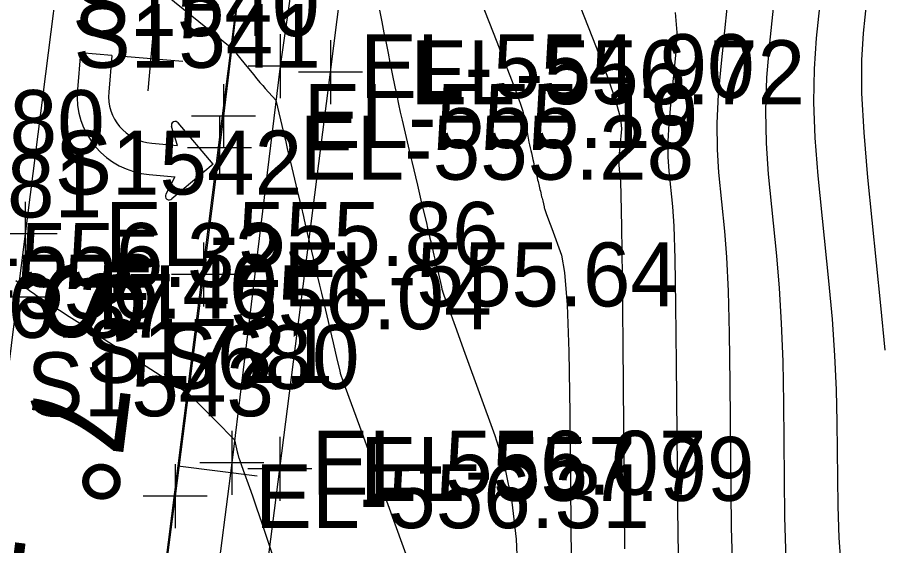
# Model space of a CAD drawing. Extents: x 1724534 to 1727318, y 657156 to 660047.
# Drawn here: x 1725452.8 to 1725506.8, y 658882.6 to 658915.7 of the extents above; entities that cross this region are included whole.
import ezdxf

# ---------------------------------------------------------------- set-up
doc = ezdxf.new("R2010")
doc.units = 0
for name, color, linetype in [('SURVEY - CENTERLINE - Preliminary', 7, 'Continuous'), ('SURVEY - CENTERLINE - Preliminary Text', 7, 'Continuous'), ('SURVEY - CONTOURS - Index with Text', 7, 'Continuous'), ('SURVEY - CONTOURS - Intermediate with optional Text', 7, 'Continuous'), ('SURVEY - ROADSIDE BARRIERS - Points - Elevations', 7, 'Continuous'), ('SURVEY - ROADSIDE BARRIERS - Points - Locators', 7, 'Continuous'), ('SURVEY - ROADSIDE BARRIERS - Points - Numbers', 7, 'Continuous'), ('SURVEY - ROADSIDE BARRIERS with Text', 7, 'Continuous'), ('SURVEY - TRAFFIC CONTROL - Pavement Marking - Points - Elevations', 7, 'Continuous'), ('SURVEY - TRAFFIC CONTROL - Pavement Marking - Points - Locators', 7, 'Continuous'), ('SURVEY - TRAFFIC CONTROL - Pavement Marking - Points - Numbers', 7, 'Continuous'), ('SURVEY - TRAFFIC CONTROL - Pavement Marking with Text', 7, 'Continuous'), ('SURVEY - TRANSPORTATION - Features', 7, 'Continuous'), ('SURVEY - TRANSPORTATION - Features - Points - Elevations', 7, 'Continuous'), ('SURVEY - TRANSPORTATION - Features - Points - Locators', 7, 'Continuous'), ('SURVEY - TRANSPORTATION - Features - Points - Numbers', 7, 'Continuous'), ('SURVEY - TRANSPORTATION - Roads', 7, 'Continuous'), ('SURVEY - TRANSPORTATION - Roads - Points - Elevations', 7, 'Continuous'), ('SURVEY - TRANSPORTATION - Roads - Points - Locators', 7, 'Continuous'), ('SURVEY - TRANSPORTATION - Roads - Points - Numbers', 7, 'Continuous')]:
    doc.layers.add(name, color=color, linetype=linetype)

msp = doc.modelspace()

# ---------------------------------------------------------------- linework, layer by layer
at = {"layer": 'SURVEY - CENTERLINE - Preliminary'}
msp.add_line((1725473.744, 658974.019), (1725452.779, 658808.398), dxfattribs=at)
msp.add_line((1725473.744, 658974.019), (1725452.779, 658808.398), dxfattribs=at)
msp.add_line((1725473.744, 658974.019), (1725452.779, 658808.398), dxfattribs=at)
at = {"layer": 'SURVEY - CENTERLINE - Preliminary Text'}
msp.add_line((1725462.809, 658887.637), (1725467.77, 658887.009), dxfattribs=at)
at = {"layer": 'SURVEY - CONTOURS - Index with Text'}
for points in [[(1725497.368, 658918.299), (1725496.791, 658912.822), (1725496.619, 658910.853), (1725496.536, 658909.055), (1725496.541, 658907.427), (1725496.635, 658905.969), (1725497.003, 658902.309), (1725497.128, 658900.685), (1725497.226, 658898.559), (1725497.296, 658895.93), (1725497.34, 658892.799), (1725497.421, 658883.779), (1725497.532, 658880.362)], [(1725461.628, 658917.477), (1725466.188, 658913.767), (1725466.265, 658913.676), (1725466.305, 658913.627), (1725466.33, 658913.596), (1725466.359, 658913.56), (1725466.44, 658913.459), (1725466.495, 658913.392), (1725466.748, 658913.079), (1725466.948, 658912.835), (1725467.543, 658912.104), (1725467.756, 658911.845), (1725467.95, 658911.614), (1725468.124, 658911.413), (1725468.278, 658911.241), (1725468.949, 658910.506), (1725469.428, 658908.472), (1725469.538, 658908.007), (1725469.661, 658907.486), (1725469.947, 658906.27), (1725470.365, 658904.497), (1725470.519, 658903.845), (1725470.666, 658903.218), (1725470.808, 658902.616), (1725471.299, 658900.534), (1725471.429, 658899.98), (1725471.555, 658899.446), (1725471.677, 658898.931), (1725471.793, 658898.436), (1725472.21, 658896.667), (1725472.319, 658896.206), (1725472.424, 658895.761), (1725472.525, 658895.332), (1725472.789, 658894.209), (1725472.938, 658893.577), (1725472.976, 658893.418), (1725472.988, 658893.364), (1725472.989, 658893.359), (1725473.137, 658892.953), (1725474.313, 658889.715), (1725475.341, 658886.883), (1725478.476, 658878.253)]]:
    msp.add_lwpolyline(points, dxfattribs=at)
at = {"layer": 'SURVEY - CONTOURS - Intermediate with optional Text'}
for points in [[(1725506.83, 658925.297), (1725506.767, 658924.713), (1725506.564, 658923.013), (1725506.477, 658922.266), (1725506.37, 658921.302), (1725506.243, 658920.121), (1725506.094, 658918.721), (1725505.671, 658914.698), (1725505.57, 658913.003), (1725505.584, 658910.932), (1725505.713, 658908.488), (1725505.958, 658905.668), (1725506.765, 658897.651), (1725507.032, 658894.863)], [(1725500.784, 658923.25), (1725499.817, 658914.073), (1725499.64, 658911.922), (1725499.568, 658909.837), (1725499.603, 658907.82), (1725499.743, 658905.869), (1725500.257, 658900.756), (1725500.429, 658898.744), (1725500.559, 658896.544), (1725500.646, 658894.154), (1725500.691, 658891.575), (1725500.755, 658884.446), (1725500.843, 658881.746)], [(1725480.728, 658919.361), (1725482.767, 658914.161), (1725483.442, 658912.426), (1725483.937, 658911.122), (1725484.253, 658910.249), (1725484.388, 658909.806), (1725484.511, 658909.2), (1725484.598, 658908.766), (1725484.639, 658908.566), (1725484.677, 658908.376), (1725484.777, 658907.884), (1725484.814, 658907.703), (1725484.851, 658907.53), (1725484.887, 658907.365), (1725484.924, 658907.207), (1725485.02, 658906.797), (1725485.056, 658906.646), (1725485.09, 658906.501), (1725485.234, 658905.888), (1725485.264, 658905.762), (1725485.32, 658905.524), (1725485.347, 658905.412), (1725485.415, 658905.121), (1725485.44, 658905.014), (1725485.465, 658904.91), (1725485.488, 658904.811), (1725485.511, 658904.715), (1725485.57, 658904.465), (1725485.592, 658904.373), (1725485.613, 658904.283), (1725485.633, 658904.197), (1725485.72, 658903.826), (1725485.732, 658903.775), (1725485.742, 658903.733), (1725485.742, 658903.732), (1725485.771, 658903.654), (1725485.856, 658903.419), (1725485.999, 658903.027), (1725486.198, 658902.479), (1725486.804, 658900.809), (1725487.008, 658899.721), (1725487.165, 658897.709), (1725487.274, 658894.774), (1725487.337, 658890.916), (1725487.44, 658879.397)], [(1725486.757, 658919.512), (1725488.987, 658913.826), (1725489.713, 658911.907), (1725490.219, 658910.416), (1725490.505, 658909.351), (1725490.57, 658908.714), (1725490.451, 658907.584), (1725490.416, 658907.178), (1725490.399, 658906.807), (1725490.4, 658906.471), (1725490.419, 658906.17), (1725490.495, 658905.415), (1725490.526, 658904.567), (1725490.559, 658902.589), (1725490.597, 658899.483), (1725490.638, 658895.247), (1725490.753, 658882.445)], [(1725503.262, 658919.31), (1725502.744, 658914.386), (1725502.605, 658912.462), (1725502.576, 658910.385), (1725502.658, 658908.154), (1725502.851, 658905.769), (1725503.511, 658899.203), (1725503.73, 658896.804), (1725503.892, 658894.528), (1725503.996, 658892.378), (1725504.042, 658890.351), (1725504.089, 658885.113), (1725504.153, 658883.129), (1725504.312, 658881.106)], [(1725475.191, 658917.274), (1725475.569, 658915.404), (1725475.707, 658914.719), (1725475.839, 658914.067), (1725475.963, 658913.449), (1725476.082, 658912.863), (1725476.388, 658911.346), (1725476.503, 658910.789), (1725476.616, 658910.255), (1725476.729, 658909.745), (1725476.842, 658909.259), (1725477.354, 658907.083), (1725477.455, 658906.657), (1725477.8, 658905.193), (1725477.891, 658904.803), (1725477.98, 658904.429), (1725478.064, 658904.07), (1725478.145, 658903.726), (1725478.357, 658902.828), (1725478.435, 658902.497), (1725478.51, 658902.178), (1725478.582, 658901.871), (1725478.652, 658901.576), (1725478.834, 658900.804), (1725479.028, 658899.979), (1725479.089, 658899.723), (1725479.298, 658898.833), (1725479.335, 658898.676), (1725479.358, 658898.581), (1725479.365, 658898.549), (1725479.366, 658898.546), (1725479.454, 658898.303), (1725479.717, 658897.579), (1725480.156, 658896.371), (1725480.77, 658894.681), (1725482.64, 658889.531), (1725483.257, 658887.522), (1725483.704, 658885.359), (1725483.981, 658883.041), (1725484.089, 658880.569)], [(1725493.92, 658915.988), (1725494.022, 658914.746), (1725493.969, 658913.506), (1725493.621, 658910.203), (1725493.517, 658909.015), (1725493.467, 658907.931), (1725493.47, 658906.949), (1725493.527, 658906.07), (1725493.749, 658903.862), (1725493.827, 658902.626), (1725493.893, 658900.574), (1725493.947, 658897.706), (1725493.989, 658894.023), (1725494.087, 658883.112), (1725494.221, 658878.979)], [(1725452.682, 658899.215), (1725452.987, 658898.994), (1725453.195, 658898.844), (1725453.619, 658898.541), (1725453.788, 658898.423), (1725453.978, 658898.294), (1725454.187, 658898.155), (1725454.416, 658898.005), (1725455.054, 658897.594), (1725455.412, 658897.362), (1725456.008, 658896.978), (1725456.841, 658896.44), (1725457.912, 658895.749), (1725463.465, 658892.166), (1725464.303, 658891.338), (1725464.492, 658891.15), (1725464.7, 658890.941), (1725464.927, 658890.712), (1725465.172, 658890.461), (1725466.36, 658889.245), (1725466.535, 658888.502), (1725466.568, 658888.363), (1725466.592, 658888.262), (1725466.606, 658888.201), (1725466.611, 658888.179), (1725466.613, 658888.173), (1725466.632, 658888.119), (1725466.688, 658887.965), (1725466.781, 658887.71), (1725466.91, 658887.353), (1725467.304, 658886.267), (1725467.488, 658885.748), (1725467.741, 658885.006), (1725468.065, 658884.04), (1725468.459, 658882.85), (1725469.603, 658879.379)]]:
    msp.add_lwpolyline(points, dxfattribs=at)
at = {"layer": 'SURVEY - ROADSIDE BARRIERS - Points - Locators'}
for p, q in [((1725472.364, 658914.252), (1725472.364, 658910.252)), ((1725474.364, 658912.252), (1725470.364, 658912.252)), ((1725469.198, 658889.437), (1725469.198, 658885.437)), ((1725471.198, 658887.437), (1725467.198, 658887.437))]:
    msp.add_line(p, q, dxfattribs=at)
at = {"layer": 'SURVEY - ROADSIDE BARRIERS with Text'}
msp.add_lwpolyline([(1725454.307, 658763.664), (1725456.988, 658788.398), (1725459.975, 658813.106), (1725462.961, 658837.817), (1725466.031, 658862.66), (1725469.198, 658887.437), (1725472.364, 658912.252), (1725475.489, 658936.998), (1725478.578, 658961.799), (1725481.795, 658986.471), (1725485.277, 659011.185), (1725489.239, 659035.685), (1725493.561, 659060.194), (1725498.271, 659084.816), (1725503.177, 659108.92), (1725508.576, 659133.257), (1725514.221, 659157.599), (1725521.221, 659181.564), (1725529.697, 659209.302)], dxfattribs=at)
at = {"layer": 'SURVEY - TRAFFIC CONTROL - Pavement Marking - Points - Locators'}
for p, q in [((1725460.967, 658911.093), (1725461.305, 658915.079)), ((1725463.129, 658912.917), (1725459.143, 658913.255)), ((1725453.259, 658904.135), (1725453.259, 658900.135)), ((1725455.259, 658902.135), (1725451.259, 658902.135)), ((1725454.764, 658898.17), (1725450.764, 658898.17))]:
    msp.add_line(p, q, dxfattribs=at)
at = {"layer": 'SURVEY - TRAFFIC CONTROL - Pavement Marking with Text'}
for p, q in [((1725456.724, 658913.461), (1725456.53, 658911.173)), ((1725458.685, 658913.294), (1725456.724, 658913.461)), ((1725458.685, 658913.294), (1725458.491, 658911.006)), ((1725462.793, 658907.678), (1725462.421, 658908.85)), ((1725465.021, 658906.502), (1725462.843, 658909.083)), ((1725461.182, 658907.815), (1725462.793, 658907.678)), ((1725465.021, 658906.502), (1725462.439, 658904.324)), ((1725461.016, 658905.854), (1725462.628, 658905.717)), ((1725462.628, 658905.717), (1725462.062, 658904.625))]:
    msp.add_line(p, q, dxfattribs=at)
msp.add_lwpolyline([(1725460.313, 658957.642), (1725453.259, 658902.135), (1725452.764, 658898.17), (1725443.879, 658826.783), (1725443.64, 658824.8), (1725439.422, 658789.083), (1725439.193, 658787.097), (1725436.275, 658761.27), (1725433.358, 658735.444), (1725431.642, 658719.312)], dxfattribs=at)
for centre, radius, start, end in [((1725461.432, 658910.757), 4.92, 175.1461, 265.1461), ((1725461.432, 658910.757), 2.952, 175.1461, 265.1461), ((1725462.655, 658908.925), 0.246, 40.1461, 197.6393), ((1725462.281, 658904.512), 0.246, 152.6979, 310.1461)]:
    msp.add_arc(centre, radius, start, end, dxfattribs=at)
at = {"layer": 'SURVEY - TRANSPORTATION - Features'}
msp.add_lwpolyline([(1725537.281, 659258.937), (1725530.962, 659234.747), (1725524.817, 659210.531), (1725517.386, 659182.521), (1725511.279, 659158.31), (1725505.645, 659133.966), (1725500.348, 659109.577), (1725495.279, 659085.33), (1725490.855, 659060.693), (1725486.478, 659036.153), (1725482.443, 659011.591), (1725478.797, 658986.889), (1725475.825, 658962.14), (1725472.769, 658937.341), (1725469.208, 658912.632), (1725466.187, 658887.82), (1725463.008, 658863.047)], dxfattribs=at)
at = {"layer": 'SURVEY - TRANSPORTATION - Features - Points - Locators'}
for p, q in [((1725469.208, 658914.632), (1725469.208, 658910.632)), ((1725471.208, 658912.632), (1725467.208, 658912.632)), ((1725466.187, 658889.82), (1725466.187, 658885.82)), ((1725468.187, 658887.82), (1725464.187, 658887.82))]:
    msp.add_line(p, q, dxfattribs=at)
at = {"layer": 'SURVEY - TRANSPORTATION - Roads'}
msp.add_lwpolyline([(1725501.913, 659132.272), (1725496.037, 659106.962), (1725495.616, 659105.008), (1725492.293, 659089.367), (1725491.93, 659087.402), (1725490.237, 659077.551), (1725489.888, 659075.583), (1725484.442, 659046.101), (1725484.106, 659044.131), (1725480.436, 659022.454), (1725480.115, 659020.482), (1725477.562, 659002.676), (1725474.526, 658980.901), (1725474.261, 658978.921), (1725472.804, 658967.02), (1725471.086, 658953.138), (1725470.348, 658947.189), (1725468.597, 658933.312), (1725467.348, 658923.398), (1725465.675, 658909.512), (1725465.425, 658907.529), (1725464.411, 658899.602), (1725462.646, 658885.729), (1725459.817, 658863.933)], dxfattribs=at)
at = {"layer": 'SURVEY - TRANSPORTATION - Roads - Points - Locators'}
for p, q in [((1725465.675, 658911.512), (1725465.675, 658907.512)), ((1725467.675, 658909.512), (1725463.675, 658909.512)), ((1725465.425, 658909.529), (1725465.425, 658905.529)), ((1725467.425, 658907.529), (1725463.425, 658907.529)), ((1725464.411, 658901.602), (1725464.411, 658897.602)), ((1725466.411, 658899.602), (1725462.411, 658899.602)), ((1725462.646, 658887.729), (1725462.646, 658883.729)), ((1725464.646, 658885.729), (1725460.646, 658885.729))]:
    msp.add_line(p, q, dxfattribs=at)

# ---------------------------------------------------------------- texts
at = {"layer": 'SURVEY - CENTERLINE - Preliminary Text'}
msp.add_text('S 7%%d 12\' 53" W', height=6, rotation=262.7854, dxfattribs=at).set_placement((1725454.913, 658900.789))
at = {"layer": 'SURVEY - ROADSIDE BARRIERS - Points - Elevations'}
for s, p in [('EL-556.72', (1725477.364, 658910.252)), ('EL-557.99', (1725474.198, 658885.437))]:
    msp.add_text(s, height=4, dxfattribs=at).set_placement(p)
at = {"layer": 'SURVEY - ROADSIDE BARRIERS - Points - Numbers'}
msp.add_text('S680', height=4, dxfattribs=at).set_placement((1725461.689, 658892.437))
at = {"layer": 'SURVEY - TRAFFIC CONTROL - Pavement Marking - Points - Elevations'}
for s, p in [('EL-555.86', (1725458.259, 658900.135)), ('EL-556.04', (1725457.764, 658896.17))]:
    msp.add_text(s, height=4, dxfattribs=at).set_placement(p)
at = {"layer": 'SURVEY - TRAFFIC CONTROL - Pavement Marking - Points - Numbers'}
for s, p in [('S880', (1725445.75, 658907.135)), ('S881', (1725445.586, 658903.17))]:
    msp.add_text(s, height=4, dxfattribs=at).set_placement(p)
at = {"layer": 'SURVEY - TRANSPORTATION - Features - Points - Elevations'}
for s, p in [('EL-554.90', (1725474.208, 658910.632)), ('EL-556.37', (1725437.895, 658895.637)), ('EL-556.07', (1725471.187, 658885.82))]:
    msp.add_text(s, height=4, dxfattribs=at).set_placement(p)
at = {"layer": 'SURVEY - TRANSPORTATION - Features - Points - Numbers'}
msp.add_text('S1721', height=4, dxfattribs=at).set_placement((1725457.057, 658892.82))
at = {"layer": 'SURVEY - TRANSPORTATION - Roads - Points - Elevations'}
for s, p in [('EL-555.19', (1725470.675, 658907.512)), ('EL-555.28', (1725470.425, 658905.529)), ('EL-556.32', (1725444.657, 658898.819)), ('EL-555.64', (1725469.411, 658897.602)), ('EL-556.40', (1725444.371, 658896.842)), ('EL-556.31', (1725467.646, 658883.729))]:
    msp.add_text(s, height=4, dxfattribs=at).set_placement(p)
at = {"layer": 'SURVEY - TRANSPORTATION - Roads - Points - Numbers'}
for s, p in [('S1540', (1725456.214, 658914.512)), ('S1541', (1725456.295, 658912.529)), ('S1542', (1725455.123, 658904.602)), ('S1543', (1725453.358, 658890.729))]:
    msp.add_text(s, height=4, dxfattribs=at).set_placement(p)

doc.saveas('drawing.dxf')
